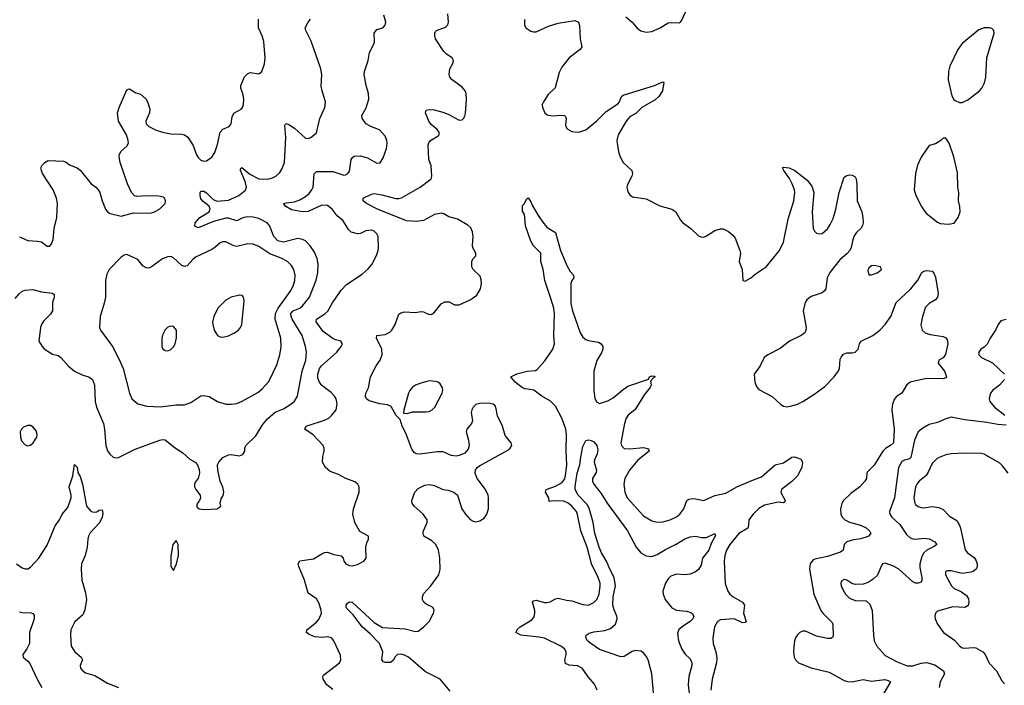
# Model space of a CAD drawing. Header units: inches. Extents: x 1550315 to 1685896, y 510706 to 640504.
# Tile 264 of 452: x 1611511 to 1618676, y 587186 to 592028. Entities that reach past the tile are written whole.
import ezdxf

# ---------------------------------------------------------------- set-up
doc = ezdxf.new("R2010")
doc.units = ezdxf.units.IN
doc.header["$MEASUREMENT"] = 0
doc.layers.add('B6518', color=7, linetype='Continuous')
doc.layers.add('B6519', color=7, linetype='Continuous')

msp = doc.modelspace()

# ---------------------------------------------------------------- linework, layer by layer
at = {"layer": 'B6518', "color": 5}
for points, elevation in [([(1611759.1, 590000), (1611750.6, 589970), (1611750.4, 589910), (1611734.5, 589885.5), (1611684.5, 589835.5), (1611670.4, 589810), (1611663, 589790), (1611650.7, 589690), (1611674, 589650), (1611690, 589634), (1611750, 589594), (1611790, 589584), (1611810, 589570.7), (1611866.8, 589506.8), (1611910, 589470.3), (1611970, 589441.7), (1612014.8, 589430), (1612040.5, 589410), (1612055.8, 589370), (1612059.6, 589250), (1612070.3, 589210), (1612119.6, 589090), (1612127.4, 589050), (1612137.4, 588930), (1612150, 588890.8), (1612166.8, 588866.8), (1612190, 588846.4), (1612210, 588841.3), (1612230, 588843.7), (1612350, 588904.2), (1612530, 588970.3), (1612550, 588974.9), (1612570, 588970.4), (1612644.9, 588910), (1612698, 588878), (1612750, 588830.5), (1612788.3, 588808.3), (1612804, 588790), (1612816.3, 588756.3), (1612818.8, 588730), (1612810.8, 588689.2), (1612792, 588670), (1612782, 588650), (1612782, 588630), (1612792, 588610), (1612824.7, 588570), (1612826, 588550), (1612818.8, 588530), (1612804, 588510), (1612797.3, 588490), (1612802.4, 588482.4), (1612818, 588470), (1612850, 588463.7), (1612948, 588470), (1612975.3, 588490), (1612968.9, 588511.1), (1612978, 588542), (1612992.5, 588567.5), (1612997.2, 588590), (1612990, 588628), (1612969, 588670), (1612952.3, 588750), (1612949.2, 588790), (1612961.2, 588810), (1612990, 588844), (1613030, 588863), (1613050, 588865.5), (1613110, 588854.8), (1613135.5, 588864.5), (1613149, 588890), (1613149.2, 588910), (1613156, 588930), (1613230, 589001.3), (1613278.4, 589081.6), (1613315, 589125), (1613370, 589173.2), (1613430, 589198.2), (1613483, 589230), (1613510, 589254), (1613533.3, 589290), (1613567.3, 589470), (1613592.1, 589552.1), (1613597.2, 589610), (1613591.3, 589650), (1613566.3, 589730), (1613494.5, 589850), (1613485.8, 589870), (1613484.3, 589890), (1613502, 589910), (1613548.4, 589930), (1613570, 589947.6), (1613611.5, 590000)], 660), ([(1612133.1, 590000), (1612128, 589972), (1612097.6, 589870), (1612090.6, 589790), (1612098.8, 589770), (1612186.3, 589650), (1612235.4, 589555.4), (1612262.9, 589490), (1612310.3, 589310), (1612327.2, 589270), (1612370, 589234.4), (1612435.6, 589215.6), (1612532.1, 589212.1), (1612650, 589225.5), (1612710, 589226), (1612757.4, 589242.6), (1612830, 589292.2), (1612850, 589294), (1612890, 589285.7), (1612951.2, 589251.2), (1613010, 589231.7), (1613050, 589230.3), (1613090, 589235.6), (1613130, 589252.9), (1613242.9, 589317.1), (1613276.5, 589343.5), (1613324.8, 589395.2), (1613382.3, 589517.7), (1613404.8, 589590), (1613414.6, 589645.4), (1613412, 589710), (1613369.4, 589850), (1613371.7, 589890), (1613391.1, 589928.9), (1613443, 590000)], 680), ([(1613033.1, 590000), (1613010, 589988.4), (1612953.8, 589930), (1612923.6, 589870), (1612915, 589830), (1612916.5, 589810), (1612926.7, 589770), (1612941.9, 589741.9), (1612951.4, 589731.4), (1612970, 589721.7), (1612990, 589719.1), (1613030, 589728), (1613070, 589747), (1613102, 589770), (1613118.2, 589790), (1613126.5, 589810), (1613143.8, 589983.8), (1613141.2, 590000)], 720), ([(1613790, 587154.3), (1613745.1, 587190), (1613718.7, 587230), (1613717, 587250), (1613721, 587259), (1613837.6, 587350), (1613847.6, 587370), (1613845.6, 587405.6), (1613796.9, 587510), (1613779.3, 587530), (1613750, 587538), (1613714, 587534), (1613657.5, 587537.5), (1613616.6, 587556.6), (1613599, 587570), (1613601.2, 587590), (1613670, 587646), (1613690, 587670.4), (1613706.2, 587710), (1613705.6, 587730), (1613690, 587782), (1613670, 587814.7), (1613610, 587856), (1613583, 587950), (1613541.3, 588050), (1613537.6, 588070), (1613548.3, 588091.7), (1613650, 588105.7), (1613710, 588143.1), (1613730, 588152.2), (1613750, 588154.4), (1613798, 588138), (1613850, 588127.7), (1613865.5, 588110), (1613870.6, 588090), (1613884.9, 588070), (1613910, 588058.4), (1613930, 588055.5), (1613970, 588065.5), (1614015.3, 588090), (1614033.2, 588110), (1614029.6, 588190), (1614036.9, 588223.1), (1614049.4, 588250), (1614049.2, 588270), (1613985.6, 588305.6), (1613950, 588369.2), (1613935.4, 588430), (1613940.5, 588470), (1613980.9, 588590), (1613981, 588630), (1613972.6, 588650), (1613950, 588666.9), (1613883.7, 588690), (1613830, 588718.3), (1613770, 588742), (1613736, 588770), (1613714.5, 588810), (1613716.2, 588850), (1613725.6, 588890), (1613725.6, 588910), (1613718.4, 588930), (1613647.2, 589007.2), (1613586.6, 589050), (1613596, 589070), (1613610, 589076.5), (1613730, 589115.2), (1613760.5, 589130), (1613782.6, 589150), (1613813.5, 589190), (1613822, 589230), (1613813.3, 589270), (1613800.7, 589290), (1613776.3, 589316.3), (1613710, 589367.8), (1613692.3, 589392.3), (1613681.3, 589421.3), (1613679.4, 589450), (1613693.3, 589490), (1613708.2, 589510), (1613818.4, 589610), (1613849.3, 589650), (1613859, 589670), (1613848, 589690), (1613810, 589699.6), (1613790, 589709.6), (1613720.2, 589760.2), (1613668.5, 589830), (1613669.7, 589850), (1613732.5, 589887.5), (1613753.2, 589906.8), (1613790, 589974), (1613808, 590000)], 640), ([(1614643, 587143), (1614569.8, 587230), (1614464.5, 587284.5), (1614339.9, 587390), (1614310, 587406.2), (1614287.5, 587412.5), (1614261.1, 587410), (1614239.7, 587390), (1614230, 587369.6), (1614210, 587352.6), (1614171.1, 587351.1), (1614157.7, 587357.7), (1614147.3, 587370), (1614153.4, 587430), (1614128, 587490), (1614061.3, 587561.3), (1614003.9, 587610), (1613938.6, 587698.6), (1613887.3, 587750), (1613886.9, 587770), (1613895.8, 587784.2), (1613910, 587792.6), (1613930, 587790.2), (1614090, 587642.3), (1614150, 587606.6), (1614315.9, 587595.9), (1614390, 587576.5), (1614410, 587580.3), (1614452, 587610), (1614491.5, 587650), (1614522.9, 587710), (1614527, 587730), (1614520.9, 587750), (1614514.9, 587754.9), (1614470, 587775.6), (1614451.1, 587791.1), (1614441.3, 587810), (1614441.3, 587830), (1614448.8, 587851.2), (1614503.5, 587910), (1614561.6, 587990), (1614571.2, 588028.8), (1614568.5, 588110), (1614558, 588170), (1614539.2, 588210), (1614510, 588237.6), (1614451.4, 588271.4), (1614446, 588290), (1614449.6, 588309.6), (1614476.9, 588370), (1614475.8, 588390), (1614446.9, 588430), (1614382, 588490), (1614366.6, 588510), (1614363.7, 588530), (1614386, 588590), (1614410, 588617.3), (1614458.9, 588641.1), (1614490, 588647.7), (1614530, 588639.1), (1614590, 588610.4), (1614630, 588604.4), (1614670, 588590.4), (1614696.3, 588570), (1614727.7, 588470), (1614754, 588430), (1614790, 588392.4), (1614810, 588380.3), (1614830, 588375.3), (1614858.5, 588381.5), (1614890, 588402), (1614909.7, 588430.3), (1614921.6, 588470), (1614923, 588550), (1614919.7, 588570), (1614900.7, 588610), (1614839.5, 588690), (1614825.6, 588730), (1614828.3, 588751.7), (1614840.9, 588770), (1614857.1, 588782.9), (1615063.3, 588896.7), (1615081.2, 588910), (1615092.3, 588930), (1615086.6, 588950), (1615044, 589004), (1615023.5, 589070), (1614986.8, 589146.8), (1614978.2, 589198.2), (1614970, 589219.5), (1614956, 589230), (1614935.5, 589235.5), (1614870, 589237.4), (1614830, 589227.6), (1614810.2, 589209.8), (1614800.3, 589190), (1614796.9, 589170), (1614806.7, 589110), (1614798.4, 589090), (1614764.9, 589050), (1614758.7, 589030), (1614777.6, 588970), (1614781.6, 588930), (1614775.3, 588904.7), (1614750, 588875.1), (1614710, 588856.9), (1614686.9, 588853.1), (1614650, 588856.9), (1614610, 588878), (1614590, 588883.5), (1614550, 588883.1), (1614426.3, 588866.3), (1614395.3, 588870), (1614380.5, 588880.5), (1614364.9, 588904.9), (1614321, 589021), (1614295.1, 589070), (1614279, 589119), (1614250, 589148), (1614215.1, 589215.1), (1614186.5, 589226.5), (1614132.7, 589232.7), (1614054.8, 589254.8), (1614034, 589270), (1614027.8, 589287.8), (1614029.7, 589310), (1614049.8, 589350.2), (1614064, 589430), (1614105.7, 589510), (1614133.6, 589550), (1614149.8, 589590), (1614146.2, 589630), (1614108.2, 589710), (1614109.5, 589730), (1614170, 589737.3), (1614205.3, 589754.7), (1614219.7, 589770), (1614242.9, 589810), (1614270, 589884.7), (1614283.6, 589896.4), (1614310, 589903.8), (1614390, 589898.7), (1614430, 589906.4), (1614450, 589903), (1614490, 589882.4), (1614510, 589885.3), (1614530, 589901.1), (1614578.4, 589961.6), (1614604.2, 589975.8), (1614636, 589976), (1614674.7, 589954.7), (1614710, 589954.9), (1614789.8, 589990.2), (1614803.4, 590000)], 620), ([(1615713.6, 587150), (1615694.1, 587194.1), (1615647.4, 587247.4), (1615603.5, 587310), (1615570, 587327.8), (1615510, 587332.9), (1615483.7, 587343.7), (1615478, 587370), (1615487.2, 587410), (1615487, 587430), (1615476.1, 587450), (1615450, 587469.8), (1615330, 587528.2), (1615290, 587536.7), (1615158, 587550), (1615124.5, 587570), (1615130, 587590.6), (1615152.7, 587610), (1615237.7, 587662.3), (1615255.4, 587684.6), (1615260.4, 587710), (1615258.7, 587730), (1615243.5, 587790), (1615250, 587800.5), (1615270, 587804.9), (1615328.8, 587788.8), (1615350, 587787.8), (1615370, 587793.4), (1615410, 587815.6), (1615430, 587820.2), (1615490, 587804.9), (1615530, 587800.2), (1615610, 587773.8), (1615650.8, 587769.2), (1615690, 587787.2), (1615710, 587810.4), (1615727.1, 587850), (1615735.8, 587910), (1615734.3, 587930), (1615721, 587970), (1615671.4, 588070), (1615639.6, 588190), (1615593.5, 588310), (1615570.5, 588429.5), (1615562, 588450), (1615529, 588490), (1615503.1, 588510), (1615470, 588525.7), (1615391, 588529), (1615363.2, 588523.2), (1615360.5, 588550), (1615337.7, 588590), (1615342.9, 588610), (1615410, 588634.5), (1615458.1, 588661.9), (1615475.4, 588684.6), (1615482.9, 588710), (1615492.8, 588790), (1615487.7, 588892.3), (1615491.1, 589010), (1615485, 589050), (1615455, 589130), (1615410, 589217), (1615374.1, 589254.1), (1615311.3, 589290), (1615253.3, 589333.3), (1615190, 589343.4), (1615170, 589350.7), (1615116.4, 589390), (1615085.2, 589430), (1615127.6, 589452.4), (1615204, 589470), (1615264.7, 589475.3), (1615277.5, 589482.5), (1615332.8, 589547.2), (1615389.8, 589630), (1615402.4, 589670), (1615397.3, 589730), (1615401.7, 589890), (1615398.7, 589930), (1615375.4, 590000)], 580), ([(1615522.1, 590000), (1615522.3, 589962.3), (1615534.3, 589910), (1615589.4, 589749.4), (1615610, 589719.3), (1615630, 589701.8), (1615650, 589693.4), (1615723.2, 589683.2), (1615743.1, 589670), (1615755.6, 589650), (1615755.2, 589630), (1615747.6, 589610), (1615710, 589549.4), (1615688.4, 589470), (1615687.8, 589327.8), (1615695.8, 589275.8), (1615708.3, 589248.3), (1615730, 589237), (1615790, 589255.2), (1615830, 589277.8), (1615901.6, 589338.4), (1615937.4, 589362.6), (1616086.8, 589413.2), (1616094, 589430), (1616110, 589437.1), (1616133.7, 589433.7), (1616134.8, 589430), (1616119.8, 589420.2), (1616102.5, 589397.5), (1616106.3, 589370), (1616095.8, 589350), (1616058.5, 589301.5), (1615990, 589191.9), (1615939.5, 589150), (1615924.7, 589130), (1615911.7, 589090), (1615886.5, 588950), (1615889.3, 588929.3), (1615910, 588907.9), (1615950, 588905), (1616050, 588915.2), (1616087.3, 588907.3), (1616090.5, 588890), (1616010, 588824.8), (1615948.5, 588750), (1615915.2, 588690), (1615906.8, 588650), (1615915, 588590), (1615931.1, 588550), (1616050, 588419.6), (1616110, 588383.2), (1616150, 588372.9), (1616190, 588375.6), (1616245.2, 588390), (1616290, 588411.6), (1616315.4, 588430), (1616343.5, 588470), (1616365.1, 588530), (1616379.8, 588540.2), (1616416.2, 588543.8), (1616490, 588530.2), (1616570, 588566.8), (1616650, 588584.2), (1616730, 588628.6), (1616850, 588681.3), (1616910, 588701.6), (1617009.2, 588790.8), (1617070, 588803.9), (1617130, 588844.4), (1617150, 588847.6), (1617179, 588839), (1617196, 588830), (1617208, 588810), (1617202.7, 588770), (1617170.1, 588710), (1617130, 588669), (1617054.9, 588610), (1617049.2, 588589.2), (1617081.6, 588530), (1617079.5, 588520.5), (1617070, 588512.7), (1617030, 588517.6), (1616930, 588495.4), (1616890, 588472.9), (1616847.5, 588430), (1616817.1, 588390), (1616815.6, 588350), (1616809, 588330), (1616744.5, 588290), (1616679, 588210), (1616654.3, 588170), (1616641.7, 588130), (1616636.3, 588090), (1616645.8, 587925.8), (1616664, 587870), (1616678.3, 587850), (1616702, 587830), (1616770.3, 587790), (1616786, 587770), (1616779.3, 587710), (1616796.4, 587650), (1616790, 587642), (1616770, 587640.4), (1616710, 587668.9), (1616610, 587661), (1616590, 587649.6), (1616566, 587610), (1616554.6, 587530), (1616556.9, 587490), (1616575.8, 587430), (1616584, 587384), (1616581.8, 587350), (1616551, 587230), (1616541.3, 587150)], 580), ([(1617251.2, 590000), (1617238.7, 589990), (1617225.7, 589970), (1617213.1, 589910), (1617233.4, 589790), (1617232.4, 589770), (1617223.7, 589750), (1617198, 589730), (1617112.4, 589690), (1617044.2, 589635.8), (1616954, 589590), (1616928.2, 589570), (1616899.5, 589510), (1616856.4, 589450), (1616860.5, 589390), (1616874.6, 589354.6), (1616890, 589337.3), (1616986.5, 589286.5), (1617049.3, 589229.3), (1617070, 589216.9), (1617090, 589212.7), (1617130, 589219.1), (1617170, 589231.2), (1617210, 589250.2), (1617290, 589301.5), (1617370, 589360.2), (1617439.1, 589430), (1617470, 589473), (1617476.2, 589490), (1617482.6, 589557.4), (1617487.7, 589572.3), (1617505.3, 589594.7), (1617530, 589605.2), (1617570, 589604.2), (1617591.5, 589610), (1617612.6, 589630), (1617621.3, 589670), (1617634, 589690), (1617719.8, 589730), (1617771.1, 589770), (1617808.3, 589810), (1617850.8, 589870), (1617889.7, 589970), (1617921.6, 590000)], 620), ([(1618182.7, 590000), (1618174.8, 589990), (1618130, 589964.2), (1618103.4, 589936.6), (1618079.7, 589870), (1618067.9, 589807.9), (1618078.4, 589770), (1618099.1, 589750), (1618137.4, 589737.4), (1618230, 589723.2), (1618250, 589714.4), (1618260.3, 589700.3), (1618265.3, 589670), (1618248.3, 589591.7), (1618230, 589568), (1618198.8, 589550), (1618194, 589530), (1618240.4, 589470), (1618255.5, 589430), (1618250, 589422.7), (1618230, 589415.6), (1618110, 589417.4), (1617990.7, 589390), (1617964.9, 589370), (1617930.4, 589310), (1617892.7, 589287.3), (1617874.5, 589265.5), (1617862.6, 589230), (1617858.2, 589190), (1617875.2, 589050), (1617869, 588950), (1617848.8, 588931.2), (1617810.7, 588909.3), (1617792.2, 588890), (1617730, 588787.6), (1617680.7, 588739.3), (1617675.5, 588730), (1617672.2, 588690), (1617661.6, 588670), (1617625.3, 588630), (1617559.8, 588580.2), (1617506.4, 588530), (1617492.6, 588507.4), (1617483.1, 588470), (1617485.7, 588430), (1617497, 588410), (1617516.4, 588390), (1617550, 588373.4), (1617630, 588350.2), (1617670, 588331.8), (1617696, 588310), (1617703.6, 588290), (1617687, 588270), (1617670, 588263), (1617630, 588251.3), (1617570, 588242.7), (1617530.8, 588229.2), (1617510.2, 588210), (1617504, 588170), (1617485.1, 588154.9), (1617390, 588123.9), (1617296.7, 588103.3), (1617283.8, 588096.2), (1617263.1, 588070), (1617259.5, 588030), (1617290.2, 587850), (1617341.3, 587730), (1617355.2, 587710), (1617423.4, 587643.4), (1617429.1, 587629.1), (1617430, 587544), (1617425.5, 587534.5), (1617413.8, 587526.2), (1617390, 587526), (1617310, 587543.1), (1617230, 587579.8), (1617210, 587580.4), (1617187.2, 587570), (1617170, 587552.8), (1617156.1, 587530), (1617149.3, 587510), (1617143.7, 587463.7), (1617142, 587430), (1617147.6, 587390), (1617157.6, 587370), (1617178, 587350), (1617270, 587313.2), (1617400.5, 587280.5), (1617510, 587221.7), (1617534.4, 587214.4), (1617570, 587211.9), (1617650, 587228.1), (1617710, 587215.5), (1617807.1, 587227.1), (1617830, 587221.2), (1617848.7, 587210), (1617788.7, 587111.3)], 620), ([(1618690, 589846.3), (1618650, 589837), (1618630.4, 589810), (1618612.4, 589770), (1618573.4, 589710), (1618552.1, 589667.9), (1618530, 589645.2), (1618506, 589630), (1618491, 589610), (1618490.8, 589590), (1618511, 589570), (1618590, 589532.7), (1618676.4, 589450)], 640), ([(1618678.4, 589410), (1618642, 589370), (1618589, 589330), (1618572.6, 589307.4), (1618564.9, 589270), (1618571.2, 589250), (1618603.5, 589210), (1618679.7, 589150)], 640), ([(1618690, 589079.3), (1618630, 589083.5), (1618550, 589098.6), (1618390, 589116.1), (1618290, 589137), (1618250, 589124.7), (1618190, 589097.6), (1618130, 589082.4), (1618083.4, 589056.6), (1618050, 589029.7), (1618023.2, 588970), (1617996.6, 588843.4), (1617986.3, 588833.7), (1617950, 588824.8), (1617930, 588812.8), (1617907.1, 588770), (1617875.8, 588550), (1617839.6, 588450), (1617843.1, 588430), (1617857.7, 588410), (1617914.6, 588354.6), (1617963.5, 588283.5), (1617990, 588258.9), (1618010, 588250.7), (1618030, 588248.9), (1618090, 588256.1), (1618130, 588250.2), (1618170.3, 588230), (1618184.4, 588210), (1618165.2, 588194.8), (1618111.6, 588168.4), (1618091.6, 588148.4), (1618076.6, 588123.4), (1618061.6, 588070), (1618062.1, 588042.1), (1618075.2, 587970), (1618075.3, 587950), (1618070, 587937.2), (1618050, 587929.6), (1618030, 587929.6), (1618010, 587938.4), (1617909.6, 588030), (1617870, 588053.3), (1617810, 588075.1), (1617790.5, 588069.5), (1617782.4, 588057.6), (1617752.3, 587987.7), (1617721.4, 587958.6), (1617686.1, 587933.9), (1617650, 587921.6), (1617590, 587919.6), (1617566.6, 587926.6), (1617530, 587951.5), (1617510, 587956.2), (1617494.6, 587945.4), (1617487.2, 587930), (1617490, 587906), (1617510, 587866.8), (1617520.5, 587850), (1617550, 587820.5), (1617590, 587803.1), (1617670, 587800.4), (1617696.5, 587776.5), (1617714, 587730), (1617723.2, 587550), (1617729.2, 587509.2), (1617748.5, 587470), (1617810, 587402.4), (1617895.6, 587355.6), (1617970, 587326.9), (1618010, 587327.2), (1618070, 587347), (1618110, 587352), (1618170, 587333.8), (1618233, 587290), (1618240.4, 587270), (1618208.9, 587210), (1618203.1, 587170)], 640), ([(1616123.2, 587130), (1616111.9, 587270), (1616083.5, 587370), (1616070, 587398.5), (1616050, 587423.2), (1616030, 587435.4), (1615990, 587438.5), (1615968.1, 587431.9), (1615910, 587395), (1615886.6, 587393.4), (1615730, 587446.1), (1615667.1, 587490), (1615644, 587510), (1615629.7, 587530), (1615632, 587550), (1615653.9, 587566.1), (1615690, 587575.8), (1615770, 587584.6), (1615810, 587599.1), (1615847.6, 587630), (1615859.5, 587670), (1615857.2, 587690), (1615835.9, 587735.9), (1615826.5, 587770), (1615829.1, 587830), (1615847, 587910), (1615836.3, 587970), (1615804.3, 588030), (1615780.2, 588090), (1615744.5, 588150), (1615728.2, 588190), (1615696.2, 588290), (1615684.1, 588370), (1615655.1, 588475.1), (1615640, 588500), (1615575, 588570), (1615554, 588610), (1615553.1, 588633.1), (1615568.6, 588730), (1615588, 588790), (1615593.7, 588846.3), (1615610, 588922), (1615630, 588966), (1615650, 588971), (1615670, 588966.8), (1615690, 588956), (1615710, 588931), (1615717.7, 588897.7), (1615712.4, 588870), (1615693.2, 588826.8), (1615692.2, 588810), (1615709.1, 588750), (1615706.8, 588733.2), (1615680.3, 588690), (1615678.9, 588670), (1615688.9, 588650), (1615742.3, 588582.3), (1615785, 588510), (1615933.8, 588310), (1615998.2, 588190), (1616031.7, 588150), (1616070, 588127.5), (1616110, 588122), (1616150, 588138.4), (1616210, 588174.3), (1616288, 588212), (1616350, 588250.2), (1616390, 588265.3), (1616430.4, 588270.4), (1616470, 588262), (1616510, 588262), (1616570, 588290.8), (1616575.2, 588275.2), (1616543.7, 588216.3), (1616526, 588170), (1616479.5, 588110), (1616470, 588059), (1616450, 588029.4), (1616430, 588012), (1616390, 587994), (1616350.3, 587989.7), (1616290, 587993.8), (1616250, 587978.8), (1616230, 587959.2), (1616211, 587930), (1616190.2, 587870), (1616193, 587850), (1616208.6, 587810), (1616256.5, 587750), (1616290, 587733.2), (1616364, 587724), (1616395.1, 587715.1), (1616406.8, 587706.8), (1616416.5, 587690), (1616410.3, 587670), (1616390.3, 587650), (1616341, 587619), (1616307.9, 587592.1), (1616298.2, 587561.8), (1616305.7, 587510), (1616330, 587448.5), (1616352.7, 587412.7), (1616390, 587378.7), (1616402.8, 587350), (1616402.9, 587330), (1616379.5, 587250), (1616375.4, 587190), (1616387.7, 587090)], 560), ([(1618704.5, 588730), (1618663.5, 588783.5), (1618642.6, 588802.6), (1618530, 588866.3), (1618510, 588873), (1618390, 588874.8), (1618290, 588869.7), (1618250, 588861.3), (1618190, 588838), (1618150, 588799.5), (1618122.7, 588737.3), (1618106.8, 588713.2), (1618055.5, 588670), (1618039.5, 588650), (1618030, 588629), (1618016.9, 588550), (1618024.9, 588510), (1618030, 588500.7), (1618050, 588486), (1618070, 588478.4), (1618090, 588477), (1618150, 588487.2), (1618200, 588480), (1618230, 588464.9), (1618277.5, 588417.5), (1618330, 588384.9), (1618350, 588350.5), (1618356.2, 588330), (1618390.2, 588170.2), (1618408, 588150), (1618456.7, 588116.7), (1618472.2, 588092.2), (1618478.3, 588070), (1618478, 588050), (1618470.2, 588029.8), (1618450, 588014.7), (1618431.3, 588008.7), (1618370, 588000.3), (1618290, 588018), (1618261.8, 588018.2), (1618247, 588013), (1618247, 587990), (1618291.5, 587910), (1618310.4, 587890), (1618365.1, 587865.1), (1618400, 587840), (1618414.8, 587814.8), (1618418.9, 587790), (1618413.2, 587766.8), (1618390, 587751.2), (1618302.1, 587757.9), (1618190, 587726), (1618175.3, 587710), (1618170.3, 587690), (1618172.7, 587670), (1618189.1, 587630), (1618232.9, 587570), (1618314.1, 587514.1), (1618350, 587474), (1618370, 587459.5), (1618390, 587455.2), (1618450, 587461.6), (1618470, 587457.8), (1618519.5, 587430), (1618537.4, 587410), (1618567.1, 587347.1), (1618618.7, 587290), (1618658.5, 587218.5), (1618676.9, 587196.9)], 660), ([(1611488.5, 588068.5), (1611530, 588040.7), (1611550, 588034), (1611570, 588033.4), (1611590, 588044.9), (1611649.6, 588110), (1611710, 588204.4), (1611770, 588346.7), (1611799.6, 588390), (1611819.5, 588430), (1611861.7, 588478.3), (1611884.2, 588550), (1611884.7, 588570), (1611871.5, 588630), (1611898, 588710), (1611910, 588792), (1611930, 588772), (1611934.6, 588734.6), (1611950, 588706), (1611968.5, 588650), (1611998, 588490), (1612030, 588450.7), (1612055.5, 588444.5), (1612072.3, 588447.7), (1612090, 588461), (1612110, 588462), (1612116.8, 588436.8), (1612110.4, 588410), (1612091.8, 588368.2), (1612024.8, 588295.2), (1612010.4, 588270), (1612005.5, 588250), (1612003, 588190), (1611986.4, 588130), (1611961.7, 588070), (1611957, 588030), (1611963.1, 587950), (1611987.4, 587867.4), (1611995.8, 587810), (1611985.7, 587734.3), (1611970, 587699.3), (1611912.3, 587647.7), (1611883.8, 587590), (1611880.4, 587550), (1611884.9, 587470), (1611912.7, 587430), (1611958, 587390), (1611968, 587370), (1611950.5, 587330), (1611953, 587310), (1611970, 587290.6), (1611990, 587277.1), (1612058.3, 587258.3), (1612150, 587200.7), (1612230, 587171)], 640), ([(1611510, 587719.3), (1611530, 587714.9), (1611593.7, 587713.7), (1611607.5, 587707.5), (1611615.2, 587695.2), (1611617.1, 587670), (1611583.1, 587570), (1611582, 587490), (1611563.1, 587450), (1611533.4, 587410), (1611536.3, 587390), (1611570, 587362.6), (1611584.1, 587344.1), (1611637.4, 587230), (1611671.1, 587170)], 620)]:
    msp.add_lwpolyline(points, dxfattribs=dict(at, elevation=elevation))
for points, elevation in [([(1612610, 589798), (1612590, 589791.2), (1612570, 589771.6), (1612550, 589732.7), (1612544.9, 589710), (1612544.7, 589650), (1612552.5, 589632.5), (1612570, 589620.3), (1612590, 589620.2), (1612610, 589628.1), (1612630, 589648.9), (1612641.2, 589670), (1612653.1, 589713.1), (1612652.6, 589770), (1612630, 589796.9)], 720), ([(1614490, 589400.3), (1614430, 589384.8), (1614390, 589368.4), (1614370, 589354.8), (1614350.2, 589330), (1614341.1, 589310), (1614306.4, 589186.4), (1614304.7, 589164.7), (1614330, 589162.8), (1614370, 589176.4), (1614470, 589175.2), (1614490, 589178.6), (1614513, 589190), (1614531.1, 589210), (1614585.7, 589310), (1614589.8, 589330), (1614587.3, 589350), (1614570, 589378.9), (1614555.6, 589390), (1614536.6, 589396.6)], 620), ([(1611570, 589076), (1611537.3, 589062.7), (1611524.7, 589050), (1611514.8, 589030), (1611516.3, 588990), (1611524.7, 588964.7), (1611550, 588934.8), (1611570, 588927.3), (1611590, 588933.4), (1611609.3, 588950), (1611635.6, 588990), (1611637.6, 589010), (1611630, 589037.2), (1611610, 589063.7), (1611590, 589075.1)], 660), ([(1612650, 588239), (1612626, 588210), (1612610, 588126), (1612610, 588054), (1612616.9, 588036.9), (1612630, 588022), (1612651.6, 588068.4), (1612666.6, 588130), (1612663.7, 588210)], 660)]:
    msp.add_lwpolyline(points, close=True, dxfattribs=dict(at, elevation=elevation))
at = {"layer": 'B6519', "color": 5}
for points, elevation in [([(1614803.4, 590000), (1614836.4, 590023.6), (1614865.1, 590070), (1614870.9, 590109.1), (1614870, 590135.3), (1614861.2, 590161.2), (1614811.8, 590210), (1614800.5, 590230), (1614801.6, 590270), (1614811.8, 590290), (1614829.4, 590310), (1614829.6, 590330), (1614808.7, 590368.7), (1614805.8, 590385.8), (1614809.8, 590450), (1614805.2, 590485.2), (1614792.9, 590512.9), (1614773.2, 590533.2), (1614697.8, 590577.8), (1614633.9, 590593.9), (1614596.3, 590616.3), (1614579.6, 590619.6), (1614530, 590609.8), (1614450, 590567.1), (1614399.2, 590560.8), (1614324.6, 590564.6), (1614114, 590650), (1614035.1, 590690), (1614009.3, 590710.7), (1614009.6, 590730.4), (1614070, 590758.4), (1614090, 590763.1), (1614145.6, 590754.4), (1614247, 590727), (1614270, 590726.4), (1614290, 590731.6), (1614425.7, 590810), (1614505.1, 590870), (1614510.9, 590890), (1614505.3, 590965.3), (1614487.7, 591010), (1614483.1, 591116.9), (1614487.1, 591132.9), (1614500.9, 591150), (1614556.9, 591183.1), (1614562.7, 591190), (1614563.7, 591210), (1614549.4, 591230), (1614506.3, 591266.3), (1614487.6, 591290), (1614463.7, 591350), (1614469.5, 591370.5), (1614490, 591375.5), (1614527.9, 591372.1), (1614590, 591356.5), (1614630, 591341.7), (1614710, 591297.1), (1614730, 591300.5), (1614740.9, 591310), (1614750, 591326), (1614754, 591346), (1614762.6, 591450), (1614759.3, 591490), (1614752, 591510), (1614730, 591536.3), (1614658, 591590), (1614642, 591610), (1614636.2, 591630), (1614640.7, 591670), (1614662, 591710), (1614667, 591730), (1614658, 591750), (1614617.4, 591777.4), (1614597.8, 591797.8), (1614536.9, 591890), (1614531.5, 591910), (1614531.6, 591930), (1614537.2, 591942.8), (1614545.2, 591950), (1614610, 591974), (1614626, 591990), (1614630.7, 592010), (1614625.7, 592070)], 620), ([(1615923, 592050), (1615967.3, 592010), (1616005.2, 591965.2), (1616030, 591946), (1616070, 591937.3), (1616110, 591943), (1616171.4, 591968.6), (1616230, 592004), (1616252.1, 592007.9), (1616310, 592005.5), (1616319, 592010), (1616330, 592024.7), (1616369.3, 592110)], 640), ([(1611510, 590447.7), (1611570, 590420.7), (1611637.3, 590417.3), (1611670, 590411), (1611710, 590381), (1611730, 590381), (1611743.2, 590396.8), (1611754.5, 590430), (1611761.2, 590510), (1611781.2, 590590), (1611785.6, 590690), (1611778, 590730), (1611754.7, 590790), (1611677, 590910), (1611669.2, 590930.8), (1611665.2, 590950), (1611674, 590970), (1611694, 590990), (1611717.5, 591002.5), (1611830, 590998.8), (1611850, 590990.7), (1611873.2, 590973.2), (1611930, 590950.6), (1611950, 590934), (1612030, 590834.8), (1612066, 590810), (1612082.8, 590790), (1612094.8, 590770), (1612111, 590710), (1612134.8, 590650), (1612151, 590630), (1612170, 590617.3), (1612250, 590598), (1612338, 590622), (1612450, 590620.3), (1612470, 590623.7), (1612492.7, 590630), (1612529.4, 590650), (1612569.3, 590690), (1612572.3, 590710), (1612565.2, 590730), (1612556.3, 590736.3), (1612524.4, 590744.4), (1612430, 590746.6), (1612362.9, 590742.9), (1612347.3, 590747.3), (1612324, 590770), (1612294.5, 590834.5), (1612242, 590990), (1612234.5, 591030), (1612238, 591050), (1612248.1, 591071.9), (1612291.4, 591108.6), (1612302, 591130), (1612300.7, 591150), (1612287.6, 591190), (1612229.6, 591290), (1612223.6, 591350), (1612234.5, 591390), (1612290, 591518), (1612310, 591524.7), (1612355.3, 591495.3), (1612390, 591486), (1612430.8, 591450), (1612443.5, 591423.5), (1612456.8, 591376.8), (1612456.3, 591350), (1612428, 591290), (1612430.5, 591270), (1612450.5, 591250), (1612504.3, 591224.3), (1612550, 591209.3), (1612610, 591197.8), (1612690, 591194.9), (1612710.2, 591190.2), (1612733.4, 591173.4), (1612773.4, 591113.4), (1612796, 591050), (1612810, 591024.9), (1612830, 591006), (1612850, 590999.3), (1612870, 591001.6), (1612910, 591028), (1612930, 591062), (1612950, 591120.7), (1612970, 591210.4), (1612989.1, 591230.9), (1613036.2, 591250), (1613049.7, 591270), (1613057.5, 591322.5), (1613070, 591347.7), (1613122.4, 591377.6), (1613131.4, 591388.6), (1613138.9, 591410), (1613140.9, 591450), (1613135.1, 591490), (1613121.3, 591530), (1613121.3, 591550), (1613147.1, 591612.9), (1613170, 591636.3), (1613190, 591643), (1613250, 591634.8), (1613273.2, 591650), (1613293.4, 591706.6), (1613296.9, 591750), (1613287.1, 591870), (1613276, 591910), (1613249.7, 591970), (1613248, 592032)], 680), ([(1613611.5, 590000), (1613619.4, 590010), (1613667.9, 590132.1), (1613679.5, 590190), (1613683.7, 590250), (1613676.5, 590290), (1613656.3, 590336.3), (1613624, 590384), (1613590, 590418.9), (1613569.8, 590429.8), (1613535.1, 590435.1), (1613430, 590409.9), (1613390, 590420.3), (1613359.8, 590450), (1613329.7, 590530), (1613310.6, 590550.6), (1613250, 590581.8), (1613211, 590591), (1613167, 590593), (1613134.2, 590585.8), (1613090, 590563.8), (1613030, 590584.2), (1613010, 590583.4), (1612920.6, 590559.4), (1612810, 590514.5), (1612790, 590522.7), (1612784.5, 590530), (1612787.6, 590550), (1612821, 590590), (1612889.7, 590630), (1612897.8, 590650), (1612890.6, 590670.6), (1612844.9, 590704.9), (1612830, 590724.4), (1612823.4, 590750), (1612824.8, 590770), (1612830, 590779.5), (1612850, 590780.2), (1612870, 590769.1), (1612918.9, 590718.9), (1612948.6, 590708.6), (1613030, 590715), (1613105.1, 590750), (1613153.2, 590786.8), (1613161.1, 590810), (1613150.5, 590850.5), (1613116.9, 590930), (1613117.2, 590942.8), (1613127.3, 590952.7), (1613185, 590905), (1613250, 590871.2), (1613313.1, 590866.9), (1613350, 590876.5), (1613374.5, 590890), (1613402.7, 590917.3), (1613419.2, 590940.8), (1613437.3, 590990), (1613447.7, 591170), (1613441.1, 591258.9), (1613447.1, 591272.9), (1613470, 591265.2), (1613510, 591239.8), (1613590, 591165.5), (1613610, 591164.9), (1613629.5, 591170.5), (1613670, 591206), (1613694, 591310), (1613731.8, 591388.2), (1613735.1, 591430), (1613711.2, 591510), (1613705.3, 591545.3), (1613708.5, 591630), (1613702.7, 591670), (1613631.8, 591871.8), (1613592.3, 591950), (1613589.4, 591970), (1613610, 592011), (1613627.9, 592032.1)], 660), ([(1613808, 590000), (1613850, 590060.7), (1613890, 590102), (1614003.7, 590176.3), (1614045.6, 590214.4), (1614072.7, 590247.3), (1614106.8, 590313.2), (1614119.3, 590350), (1614122.7, 590370), (1614119.3, 590450), (1614109.4, 590469.4), (1614090, 590489), (1614070, 590496), (1614030, 590493.2), (1613990, 590473.2), (1613970, 590469.3), (1613923.3, 590483.3), (1613902.7, 590502.7), (1613863.6, 590563.6), (1613821.8, 590601.8), (1613785.7, 590650), (1613750, 590675.4), (1613710, 590677.8), (1613610, 590632.5), (1613569.9, 590629.9), (1613490, 590645.1), (1613446.6, 590670), (1613429.6, 590690), (1613450, 590696.5), (1613510, 590702.6), (1613550, 590717.6), (1613590, 590740.7), (1613617.1, 590762.9), (1613637.8, 590790), (1613646, 590810), (1613653.3, 590906.7), (1613670, 590923.2), (1613790, 590924.5), (1613870, 590897.3), (1613880.7, 590899.3), (1613899.6, 590910), (1613910, 590927.3), (1613923.5, 591010), (1613930, 591024), (1613945.7, 591034.3), (1613990, 591037.6), (1614042.9, 591022.9), (1614110, 590983.8), (1614133, 590987), (1614156.9, 591023.1), (1614181.3, 591090), (1614184.7, 591130), (1614182.4, 591150), (1614170, 591181.2), (1614130, 591226.6), (1614070, 591247.6), (1614032.3, 591270), (1614002, 591310), (1613999.5, 591330), (1614032.3, 591387.7), (1614051.6, 591450), (1614049.6, 591490), (1614032, 591550), (1614018.4, 591630), (1614019.5, 591650), (1614047, 591730), (1614056.2, 591790), (1614087.8, 591850), (1614092.6, 591867.4), (1614089.7, 591930.3), (1614110, 591956.3), (1614154, 591970), (1614171.5, 591988.5), (1614174.5, 592010), (1614161.2, 592061.2)], 640), ([(1615184.4, 592030), (1615185.5, 591990), (1615194.8, 591970), (1615230, 591945.5), (1615250, 591939.1), (1615270, 591939.1), (1615360, 591980), (1615430, 592003.8), (1615550, 592021.3), (1615576.3, 592010), (1615584.7, 591984.7), (1615588.9, 591890), (1615601.3, 591830), (1615590.4, 591810), (1615510, 591749.7), (1615457.2, 591682.8), (1615435.8, 591644.2), (1615407.8, 591532.2), (1615356.7, 591483.3), (1615322, 591430), (1615313.4, 591410), (1615314.9, 591390), (1615333, 591350), (1615350, 591334.9), (1615387.8, 591327.8), (1615450, 591333.8), (1615474.8, 591330), (1615482.8, 591322.8), (1615487, 591310), (1615482.4, 591262.4), (1615484.2, 591250), (1615493.9, 591233.9), (1615530, 591214.6), (1615570, 591208.9), (1615588, 591212), (1615630, 591228), (1615710, 591292.4), (1615779.6, 591360.4), (1615864.6, 591415.4), (1615876.3, 591430), (1615889.5, 591470), (1615901.3, 591478.7), (1616130.8, 591549.2), (1616190, 591574.9), (1616197.3, 591570), (1616188.5, 591510), (1616160.9, 591470), (1616134.6, 591445.4), (1616038.6, 591390), (1615993.6, 591346.4), (1615950, 591320.9), (1615923.3, 591290), (1615865, 591190), (1615856.9, 591150), (1615857.7, 591130), (1615867.9, 591067.9), (1615879.5, 591030), (1615903, 590990), (1615965.5, 590930), (1615970.3, 590910.3), (1615966.7, 590890), (1615933.4, 590830), (1615928.9, 590810), (1615935.4, 590775.4), (1615950, 590754.9), (1615970, 590740.3), (1616070, 590725.7), (1616170, 590674), (1616257.3, 590650), (1616284.9, 590630), (1616319.1, 590570), (1616333.5, 590553.5), (1616394.8, 590510), (1616450, 590456), (1616467.5, 590447.5), (1616490, 590446.8), (1616510, 590454.8), (1616570, 590493.4), (1616610, 590507.7), (1616630, 590507.7), (1616670, 590487.7), (1616700.7, 590460.7), (1616718, 590438), (1616752.2, 590350), (1616756.4, 590330), (1616746.4, 590270), (1616767.7, 590210), (1616774, 590130), (1616790, 590124.7), (1616830, 590147.3), (1616862.7, 590177.3), (1616943.6, 590230), (1617040.5, 590350), (1617069.7, 590410), (1617103.9, 590576.1), (1617145.4, 590710), (1617152, 590770), (1617149.8, 590790), (1617133.3, 590833.3), (1617112.6, 590872.6), (1617072.7, 590930), (1617062, 590950), (1617066, 590954), (1617110, 590950.3), (1617150.6, 590930), (1617240.7, 590860.7), (1617275.8, 590815.8), (1617290.2, 590770), (1617277.7, 590630), (1617284.9, 590510), (1617294, 590490), (1617310, 590474), (1617330, 590470.6), (1617350, 590473.4), (1617390, 590507.7), (1617410, 590537.3), (1617430, 590580.7), (1617449.7, 590650), (1617473.5, 590770), (1617510, 590882.8), (1617530, 590895.5), (1617550, 590900.5), (1617570, 590896.3), (1617590, 590884.7), (1617598.8, 590870), (1617602.8, 590830), (1617606, 590710), (1617638.4, 590630), (1617646.4, 590590), (1617648.5, 590550), (1617644.4, 590530), (1617632.4, 590510), (1617600.3, 590479.7), (1617583.7, 590456.3), (1617572.9, 590427.1), (1617561.2, 590370), (1617551.5, 590348.5), (1617532.9, 590327.1), (1617478.8, 590281.2), (1617406.9, 590190), (1617387.1, 590150), (1617376.2, 590070), (1617370, 590058.7), (1617350, 590042), (1617270, 590015.1), (1617251.2, 590000)], 620), ([(1615375.4, 590000), (1615332.2, 590130), (1615320.4, 590210), (1615302.8, 590270), (1615304.4, 590330), (1615250, 590383.5), (1615230, 590415.8), (1615192.5, 590527.5), (1615188, 590590), (1615183.2, 590610), (1615170, 590634), (1615170, 590676), (1615184, 590690), (1615198.6, 590721.4), (1615210, 590731), (1615230, 590704), (1615239.3, 590679.3), (1615283.6, 590603.6), (1615324.2, 590544.2), (1615350, 590515.8), (1615410, 590479.1), (1615445.5, 590350), (1615494.1, 590234.1), (1615516.9, 590196.9), (1615542, 590170), (1615543.7, 590150), (1615530, 590131.8), (1615521.3, 590110), (1615522.1, 590000)], 580), ([(1613443, 590000), (1613479.4, 590050), (1613502, 590090), (1613514, 590130), (1613514.8, 590170), (1613507, 590210), (1613490, 590240.5), (1613458.9, 590270), (1613414, 590294), (1613330, 590325.6), (1613250, 590377.4), (1613210, 590394.9), (1613170, 590398.6), (1613090, 590378.2), (1613070, 590381.9), (1613010, 590411.7), (1612990, 590413.1), (1612970, 590404.8), (1612931.3, 590370), (1612910, 590357.4), (1612790, 590299.4), (1612770, 590283.5), (1612730, 590236.4), (1612710, 590232.3), (1612690, 590240.4), (1612630, 590295.6), (1612610, 590304.7), (1612590, 590304), (1612550, 590287.6), (1612470, 590229.7), (1612450, 590221.3), (1612430, 590222.4), (1612410, 590236.2), (1612370, 590282.4), (1612290, 590319), (1612270, 590314), (1612250, 590301.2), (1612163.1, 590210), (1612144.2, 590175.8), (1612134.6, 590130), (1612134.9, 590010), (1612133.1, 590000)], 680), ([(1617921.6, 590000), (1617995.8, 590070), (1618046.6, 590133.4), (1618077, 590190), (1618090, 590199.5), (1618110, 590203.1), (1618150, 590197.6), (1618164.2, 590184.2), (1618175.4, 590155.4), (1618195.9, 590035.9), (1618190.7, 590010), (1618182.7, 590000)], 620), ([(1611477.1, 590000), (1611506.7, 590033.3), (1611528, 590052), (1611550, 590061.2), (1611605.9, 590065.9), (1611668.3, 590048.3), (1611750, 590039.1), (1611760.7, 590030), (1611762, 590010), (1611759.1, 590000)], 660), ([(1613141.2, 590000), (1613139.6, 590010), (1613130, 590022), (1613110, 590023), (1613050, 590008.5), (1613033.1, 590000)], 720)]:
    msp.add_lwpolyline(points, dxfattribs=dict(at, elevation=elevation))
at = {"layer": 'B6519', "color": 5, "elevation": 640}
for points in [[(1618530, 591969.2), (1618490, 591955.1), (1618370, 591854.3), (1618337.7, 591810), (1618279.6, 591690), (1618270.3, 591650), (1618268.2, 591590), (1618293.2, 591473.2), (1618308, 591448), (1618319.1, 591439.1), (1618350, 591426.8), (1618370, 591424.9), (1618410, 591444.9), (1618496, 591510), (1618512.7, 591530), (1618531.6, 591568.4), (1618541.3, 591610), (1618548.6, 591751.4), (1618602.7, 591930), (1618599, 591950), (1618584.7, 591964.7), (1618569.1, 591969.1)], [(1618250, 591166), (1618230, 591166), (1618214, 591150), (1618174.8, 591125.2), (1618130, 591114), (1618070, 591029), (1618045.5, 590970), (1618030.5, 590910), (1618020.5, 590790), (1618033, 590750), (1618072.4, 590670), (1618094.4, 590634.4), (1618110, 590619.3), (1618190, 590554), (1618210, 590544.2), (1618270, 590539.6), (1618310, 590548.8), (1618339.6, 590590), (1618354, 590630), (1618352.3, 590670), (1618343.7, 590710), (1618346, 590770), (1618338, 590810), (1618334.8, 590914.8), (1618309.4, 591029.4), (1618275.3, 591130)], [(1617730, 590240.9), (1617710, 590238), (1617690, 590224), (1617683.8, 590203.8), (1617691.1, 590171.1), (1617710, 590170.8), (1617750, 590187.7), (1617782, 590210), (1617775.3, 590230)]]:
    msp.add_lwpolyline(points, close=True, dxfattribs=at)

doc.saveas('drawing.dxf')
